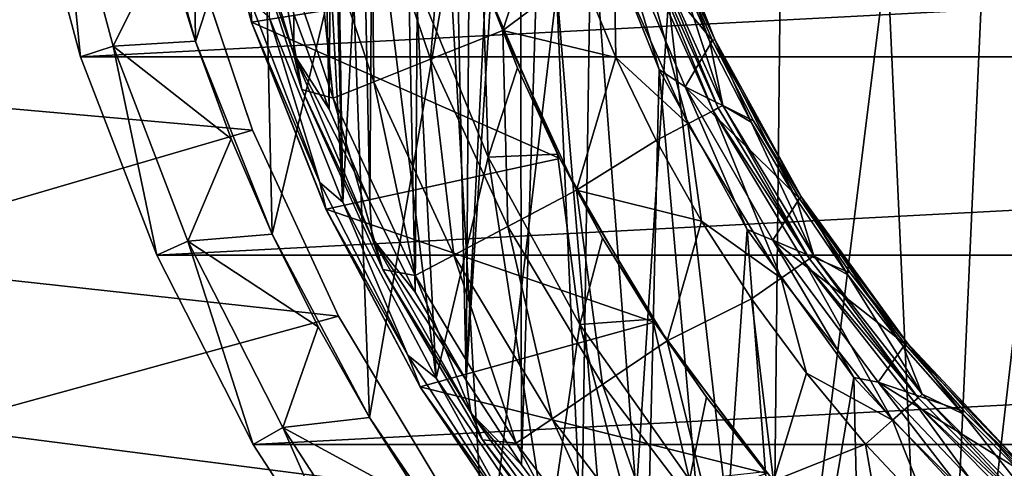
# Model space of a CAD drawing. Header units: millimetres. Extents: x -108 to 102, y -42 to 80.
# Tile 504 of 539: x 33 to 43, y 23 to 28. Entities that reach past the tile are written whole.
import ezdxf

# ---------------------------------------------------------------- set-up
doc = ezdxf.new("R2010")
doc.units = ezdxf.units.MM
doc.header["$LTSCALE"] = 81.481481
for name, color, linetype in [('1', 7, 'CONTINUOUS'), ('2', 7, 'CONTINUOUS'), ('2693', 7, 'CONTINUOUS'), ('2694', 7, 'CONTINUOUS'), ('2699', 7, 'CONTINUOUS'), ('2700', 7, 'CONTINUOUS'), ('2703', 7, 'CONTINUOUS'), ('2705', 7, 'CONTINUOUS'), ('2706', 7, 'CONTINUOUS'), ('2707', 7, 'CONTINUOUS'), ('2708', 7, 'CONTINUOUS'), ('2710', 7, 'CONTINUOUS'), ('2712', 7, 'CONTINUOUS'), ('2714', 7, 'CONTINUOUS'), ('2716', 7, 'CONTINUOUS'), ('2773', 7, 'CONTINUOUS'), ('2774', 7, 'CONTINUOUS'), ('2777', 7, 'CONTINUOUS'), ('2778', 7, 'CONTINUOUS'), ('2781', 7, 'CONTINUOUS'), ('2782', 7, 'CONTINUOUS'), ('2783', 7, 'CONTINUOUS'), ('2784', 7, 'CONTINUOUS'), ('2791', 7, 'CONTINUOUS'), ('47', 7, 'CONTINUOUS'), ('5', 7, 'CONTINUOUS'), ('6', 7, 'CONTINUOUS'), ('7', 7, 'CONTINUOUS')]:
    doc.layers.add(name, color=color, linetype=linetype)

msp = doc.modelspace()

# ---------------------------------------------------------------- linework, layer by layer
at = {"layer": '1', "color": 7, "linetype": 'CONTINUOUS', "true_color": 0x96918c}
for points in [[(33.991, 29.985, 109.05), (34.6, 27.794, 109.05), (34.265, 28.882, 108.056), (33.991, 29.985, 109.05)], [(34.265, 28.882, 108.056), (34.6, 27.794, 109.05), (34.599, 27.795, 108.056), (34.265, 28.882, 108.056)], [(34.599, 27.795, 108.056), (34.6, 27.794, 109.05), (34.991, 26.727, 108.056), (34.599, 27.795, 108.056)], [(34.6, 27.794, 109.05), (35.441, 25.682, 109.05), (34.991, 26.727, 108.056), (34.6, 27.794, 109.05)], [(34.991, 26.727, 108.056), (35.441, 25.682, 109.05), (35.441, 25.683, 108.056), (34.991, 26.727, 108.056)], [(35.441, 25.683, 108.056), (35.441, 25.682, 109.05), (35.946, 24.664, 108.056), (35.441, 25.683, 108.056)], [(35.441, 25.682, 109.05), (36.506, 23.673, 109.05), (35.946, 24.664, 108.056), (35.441, 25.682, 109.05)], [(35.946, 24.664, 108.056), (36.506, 23.673, 109.05), (36.506, 23.674, 108.056), (35.946, 24.664, 108.056)], [(36.506, 23.674, 108.056), (36.506, 23.673, 109.05), (37.118, 22.715, 108.057), (36.506, 23.674, 108.056)], [(36.506, 23.673, 109.05), (37.782, 21.792, 109.05), (37.118, 22.715, 108.057), (36.506, 23.673, 109.05)]]:
    msp.add_3dface(points, dxfattribs=at)
at = {"layer": '2', "color": 7, "linetype": 'CONTINUOUS', "true_color": 0x96918c}
for points in [[(34.6, 27.794, 109.05), (33.991, 29.985, 109.05), (34.561, 31.017, 109.05), (34.6, 27.794, 109.05)], [(35.343, 30.068, 109.05), (34.6, 27.794, 109.05), (34.561, 31.017, 109.05), (35.343, 30.068, 109.05)], [(35.441, 25.682, 109.05), (34.6, 27.794, 109.05), (35.343, 30.068, 109.05), (35.441, 25.682, 109.05)], [(36.297, 29.291, 109.05), (35.441, 25.682, 109.05), (35.343, 30.068, 109.05), (36.297, 29.291, 109.05)], [(44.664, 15.946, 109.05), (42.715, 17.119, 109.05), (44.209, 30.12, 109.05), (44.664, 15.946, 109.05)], [(44.209, 30.12, 109.05), (42.715, 17.119, 109.05), (43.265, 29.332, 109.05), (44.209, 30.12, 109.05)], [(36.506, 23.673, 109.05), (35.441, 25.682, 109.05), (36.297, 29.291, 109.05), (36.506, 23.673, 109.05)], [(37.384, 28.715, 109.05), (36.506, 23.673, 109.05), (36.297, 29.291, 109.05), (37.384, 28.715, 109.05)], [(43.265, 29.332, 109.05), (42.715, 17.119, 109.05), (42.185, 28.744, 109.05), (43.265, 29.332, 109.05)], [(42.715, 17.119, 109.05), (40.904, 18.495, 109.05), (42.185, 28.744, 109.05), (42.715, 17.119, 109.05)], [(42.185, 28.744, 109.05), (40.904, 18.495, 109.05), (41.011, 28.379, 109.05), (42.185, 28.744, 109.05)], [(37.782, 21.792, 109.05), (36.506, 23.673, 109.05), (37.384, 28.715, 109.05), (37.782, 21.792, 109.05)], [(38.563, 28.364, 109.05), (37.782, 21.792, 109.05), (37.384, 28.715, 109.05), (38.563, 28.364, 109.05)], [(39.254, 20.059, 109.05), (37.782, 21.792, 109.05), (38.563, 28.364, 109.05), (39.254, 20.059, 109.05)], [(39.787, 28.25, 109.05), (39.254, 20.059, 109.05), (38.563, 28.364, 109.05), (39.787, 28.25, 109.05)], [(41.011, 28.379, 109.05), (40.904, 18.495, 109.05), (39.787, 28.25, 109.05), (41.011, 28.379, 109.05)], [(40.904, 18.495, 109.05), (39.254, 20.059, 109.05), (39.787, 28.25, 109.05), (40.904, 18.495, 109.05)]]:
    msp.add_3dface(points, dxfattribs=at)
at = {"layer": '2693', "color": 7, "linetype": 'CONTINUOUS'}
for points in [[(37.175, 27.597, 102.839), (37.353, 29.739, 104.743), (36.531, 29.511, 102.839), (37.175, 27.597, 102.839)], [(37.968, 27.913, 104.743), (37.353, 29.739, 104.743), (37.175, 27.597, 102.839), (37.968, 27.913, 104.743)], [(37.968, 27.913, 104.743), (38.489, 29.511, 106.55), (37.353, 29.739, 104.743), (37.968, 27.913, 104.743)], [(36.554, 27.35, 100.863), (36.531, 29.511, 102.839), (35.886, 29.332, 100.863), (36.554, 27.35, 100.863)], [(37.175, 27.597, 102.839), (36.531, 29.511, 102.839), (36.554, 27.35, 100.863), (37.175, 27.597, 102.839)], [(38.82, 28.553, 106.55), (38.489, 29.511, 106.55), (37.968, 27.913, 104.743), (38.82, 28.553, 106.55)], [(35.767, 27.265, 96.768), (35.424, 29.204, 98.833), (35.098, 29.322, 96.768), (35.767, 27.265, 96.768)], [(36.109, 27.172, 98.833), (35.886, 29.332, 100.863), (35.424, 29.204, 98.833), (36.109, 27.172, 98.833)], [(36.554, 27.35, 100.863), (35.886, 29.332, 100.863), (36.109, 27.172, 98.833), (36.554, 27.35, 100.863)], [(36.109, 27.172, 98.833), (35.424, 29.204, 98.833), (35.767, 27.265, 96.768), (36.109, 27.172, 98.833)], [(39.207, 27.617, 106.55), (38.82, 28.553, 106.55), (37.968, 27.913, 104.743), (39.207, 27.617, 106.55)], [(38.023, 25.765, 102.839), (37.968, 27.913, 104.743), (37.175, 27.597, 102.839), (38.023, 25.765, 102.839)], [(38.777, 26.164, 104.743), (39.207, 27.617, 106.55), (37.968, 27.913, 104.743), (38.777, 26.164, 104.743)], [(38.777, 26.164, 104.743), (37.968, 27.913, 104.743), (38.023, 25.765, 102.839), (38.777, 26.164, 104.743)], [(37.432, 25.451, 100.863), (37.175, 27.597, 102.839), (36.554, 27.35, 100.863), (37.432, 25.451, 100.863)], [(38.023, 25.765, 102.839), (37.175, 27.597, 102.839), (37.432, 25.451, 100.863), (38.023, 25.765, 102.839)], [(39.65, 26.707, 106.55), (39.207, 27.617, 106.55), (38.777, 26.164, 104.743), (39.65, 26.707, 106.55)], [(37.009, 25.227, 98.833), (36.554, 27.35, 100.863), (36.109, 27.172, 98.833), (37.009, 25.227, 98.833)], [(37.432, 25.451, 100.863), (36.554, 27.35, 100.863), (37.009, 25.227, 98.833), (37.432, 25.451, 100.863)], [(36.654, 25.293, 96.768), (36.109, 27.172, 98.833), (35.767, 27.265, 96.768), (36.654, 25.293, 96.768)], [(37.009, 25.227, 98.833), (36.109, 27.172, 98.833), (36.654, 25.293, 96.768), (37.009, 25.227, 98.833)], [(40.149, 25.823, 106.55), (39.65, 26.707, 106.55), (38.777, 26.164, 104.743), (40.149, 25.823, 106.55)], [(39.064, 24.034, 102.839), (38.777, 26.164, 104.743), (38.023, 25.765, 102.839), (39.064, 24.034, 102.839)], [(39.771, 24.513, 104.743), (40.149, 25.823, 106.55), (38.777, 26.164, 104.743), (39.771, 24.513, 104.743)], [(39.771, 24.513, 104.743), (38.777, 26.164, 104.743), (39.064, 24.034, 102.839), (39.771, 24.513, 104.743)], [(40.698, 24.974, 106.55), (40.149, 25.823, 106.55), (39.771, 24.513, 104.743), (40.698, 24.974, 106.55)], [(38.51, 23.659, 100.863), (38.023, 25.765, 102.839), (37.432, 25.451, 100.863), (38.51, 23.659, 100.863)], [(39.064, 24.034, 102.839), (38.023, 25.765, 102.839), (38.51, 23.659, 100.863), (39.064, 24.034, 102.839)], [(38.114, 23.39, 98.833), (37.432, 25.451, 100.863), (37.009, 25.227, 98.833), (38.114, 23.39, 98.833)], [(38.51, 23.659, 100.863), (37.432, 25.451, 100.863), (38.114, 23.39, 98.833), (38.51, 23.659, 100.863)], [(37.747, 23.427, 96.768), (37.009, 25.227, 98.833), (36.654, 25.293, 96.768), (37.747, 23.427, 96.768)], [(38.114, 23.39, 98.833), (37.009, 25.227, 98.833), (37.747, 23.427, 96.768), (38.114, 23.39, 98.833)], [(40.937, 22.979, 104.743), (40.698, 24.974, 106.55), (39.771, 24.513, 104.743), (40.937, 22.979, 104.743)], [(41.299, 24.157, 106.55), (40.698, 24.974, 106.55), (40.937, 22.979, 104.743), (41.299, 24.157, 106.55)], [(40.286, 22.427, 102.839), (39.771, 24.513, 104.743), (39.064, 24.034, 102.839), (40.286, 22.427, 102.839)], [(40.937, 22.979, 104.743), (39.771, 24.513, 104.743), (40.286, 22.427, 102.839), (40.937, 22.979, 104.743)], [(41.947, 23.379, 106.55), (41.299, 24.157, 106.55), (40.937, 22.979, 104.743), (41.947, 23.379, 106.55)], [(39.776, 21.994, 100.863), (39.064, 24.034, 102.839), (38.51, 23.659, 100.863), (39.776, 21.994, 100.863)], [(40.286, 22.427, 102.839), (39.064, 24.034, 102.839), (39.776, 21.994, 100.863), (40.286, 22.427, 102.839)], [(39.411, 21.684, 98.833), (38.51, 23.659, 100.863), (38.114, 23.39, 98.833), (39.411, 21.684, 98.833)], [(39.776, 21.994, 100.863), (38.51, 23.659, 100.863), (39.411, 21.684, 98.833), (39.776, 21.994, 100.863)], [(39.035, 21.69, 96.768), (38.114, 23.39, 98.833), (37.747, 23.427, 96.768), (39.035, 21.69, 96.768)], [(39.411, 21.684, 98.833), (38.114, 23.39, 98.833), (39.035, 21.69, 96.768), (39.411, 21.684, 98.833)], [(42.262, 21.58, 104.743), (41.947, 23.379, 106.55), (40.937, 22.979, 104.743), (42.262, 21.58, 104.743)], [(42.642, 22.642, 106.55), (41.947, 23.379, 106.55), (42.262, 21.58, 104.743), (42.642, 22.642, 106.55)]]:
    msp.add_3dface(points, dxfattribs=at)
at = {"layer": '2694', "color": 7, "linetype": 'CONTINUOUS'}
for points in [[(37.144, 44.199, 96.55), (37.713, 45.154, 96.55), (37.566, 24.082, 96.55), (37.144, 44.199, 96.55)], [(37.713, 45.154, 96.55), (38.124, 35.249, 96.55), (37.566, 24.082, 96.55), (37.713, 45.154, 96.55)], [(36.63, 43.216, 96.55), (37.144, 44.199, 96.55), (37.01, 25.044, 96.55), (36.63, 43.216, 96.55)], [(37.01, 25.044, 96.55), (37.144, 44.199, 96.55), (37.566, 24.082, 96.55), (37.01, 25.044, 96.55)], [(36.171, 42.204, 96.55), (36.63, 43.216, 96.55), (36.51, 26.034, 96.55), (36.171, 42.204, 96.55)], [(36.51, 26.034, 96.55), (36.63, 43.216, 96.55), (37.01, 25.044, 96.55), (36.51, 26.034, 96.55)], [(35.77, 41.169, 96.55), (36.171, 42.204, 96.55), (36.065, 27.052, 96.55), (35.77, 41.169, 96.55)], [(36.065, 27.052, 96.55), (36.171, 42.204, 96.55), (36.51, 26.034, 96.55), (36.065, 27.052, 96.55)], [(35.679, 28.092, 96.55), (35.77, 41.169, 96.55), (36.065, 27.052, 96.55), (35.679, 28.092, 96.55)], [(38.124, 35.249, 96.55), (38.155, 33.251, 96.55), (37.566, 24.082, 96.55), (38.124, 35.249, 96.55)], [(37.566, 24.082, 96.55), (38.155, 33.251, 96.55), (38.174, 23.152, 96.55), (37.566, 24.082, 96.55)], [(38.155, 33.251, 96.55), (38.428, 31.272, 96.55), (38.174, 23.152, 96.55), (38.155, 33.251, 96.55)], [(38.174, 23.152, 96.55), (38.428, 31.272, 96.55), (38.832, 22.26, 96.55), (38.174, 23.152, 96.55)], [(38.428, 31.272, 96.55), (38.94, 29.34, 96.55), (38.832, 22.26, 96.55), (38.428, 31.272, 96.55)], [(38.832, 22.26, 96.55), (38.94, 29.34, 96.55), (39.541, 21.403, 96.55), (38.832, 22.26, 96.55)], [(38.94, 29.34, 96.55), (39.684, 27.485, 96.55), (39.541, 21.403, 96.55), (38.94, 29.34, 96.55)], [(39.541, 21.403, 96.55), (39.684, 27.485, 96.55), (40.294, 20.589, 96.55), (39.541, 21.403, 96.55)], [(39.684, 27.485, 96.55), (40.648, 25.734, 96.55), (40.294, 20.589, 96.55), (39.684, 27.485, 96.55)], [(40.294, 20.589, 96.55), (40.648, 25.734, 96.55), (41.094, 19.818, 96.55), (40.294, 20.589, 96.55)], [(40.648, 25.734, 96.55), (41.818, 24.112, 96.55), (41.094, 19.818, 96.55), (40.648, 25.734, 96.55)], [(41.094, 19.818, 96.55), (41.818, 24.112, 96.55), (41.934, 19.092, 96.55), (41.094, 19.818, 96.55)], [(41.818, 24.112, 96.55), (43.177, 22.646, 96.55), (41.934, 19.092, 96.55), (41.818, 24.112, 96.55)]]:
    msp.add_3dface(points, dxfattribs=at)
at = {"layer": '2699', "color": 7, "linetype": 'CONTINUOUS'}
for points in [[(39.593, 28.847, 102.493), (40.383, 27.091, 102.493), (39.848, 28.699, 102.309), (39.593, 28.847, 102.493)], [(39.848, 28.699, 102.309), (40.383, 27.091, 102.493), (40.241, 27.79, 102.309), (39.848, 28.699, 102.309)], [(40.241, 27.79, 102.309), (40.383, 27.091, 102.493), (40.691, 26.908, 102.309), (40.241, 27.79, 102.309)], [(40.383, 27.091, 102.493), (41.379, 25.443, 102.493), (40.691, 26.908, 102.309), (40.383, 27.091, 102.493)], [(40.691, 26.908, 102.309), (41.379, 25.443, 102.493), (41.195, 26.056, 102.309), (40.691, 26.908, 102.309)], [(41.195, 26.056, 102.309), (41.379, 25.443, 102.493), (41.751, 25.237, 102.309), (41.195, 26.056, 102.309)], [(41.379, 25.443, 102.493), (42.567, 23.928, 102.493), (41.751, 25.237, 102.309), (41.379, 25.443, 102.493)], [(41.751, 25.237, 102.309), (42.567, 23.928, 102.493), (42.358, 24.455, 102.309), (41.751, 25.237, 102.309)], [(42.358, 24.455, 102.309), (42.567, 23.928, 102.493), (43.012, 23.713, 102.309), (42.358, 24.455, 102.309)], [(42.567, 23.928, 102.493), (43.928, 22.567, 102.493), (43.012, 23.713, 102.309), (42.567, 23.928, 102.493)], [(43.012, 23.713, 102.309), (43.928, 22.567, 102.493), (43.713, 23.012, 102.309), (43.012, 23.713, 102.309)]]:
    msp.add_3dface(points, dxfattribs=at)
at = {"layer": '2700', "color": 7, "linetype": 'CONTINUOUS'}
for points in [[(40.276, 27.034, 106.25), (39.538, 28.826, 102.631), (39.479, 28.803, 106.25), (40.276, 27.034, 106.25)], [(40.331, 27.064, 102.631), (39.538, 28.826, 102.631), (40.276, 27.034, 106.25), (40.331, 27.064, 102.631)], [(41.331, 25.41, 102.631), (40.331, 27.064, 102.631), (40.276, 27.034, 106.25), (41.331, 25.41, 102.631)], [(41.279, 25.374, 106.25), (41.331, 25.41, 102.631), (40.276, 27.034, 106.25), (41.279, 25.374, 106.25)], [(42.523, 23.889, 102.631), (41.331, 25.41, 102.631), (41.279, 25.374, 106.25), (42.523, 23.889, 102.631)], [(42.476, 23.847, 106.25), (42.523, 23.889, 102.631), (41.279, 25.374, 106.25), (42.476, 23.847, 106.25)], [(43.889, 22.523, 102.631), (42.523, 23.889, 102.631), (42.476, 23.847, 106.25), (43.889, 22.523, 102.631)], [(43.847, 22.475, 106.25), (43.889, 22.523, 102.631), (42.476, 23.847, 106.25), (43.847, 22.475, 106.25)]]:
    msp.add_3dface(points, dxfattribs=at)
at = {"layer": '2703', "color": 7, "linetype": 'CONTINUOUS'}
for points in [[(39.593, 28.847, 102.493), (39.538, 28.826, 102.631), (40.331, 27.064, 102.631), (39.593, 28.847, 102.493)], [(40.383, 27.091, 102.493), (39.593, 28.847, 102.493), (40.331, 27.064, 102.631), (40.383, 27.091, 102.493)], [(40.383, 27.091, 102.493), (40.331, 27.064, 102.631), (41.331, 25.41, 102.631), (40.383, 27.091, 102.493)], [(41.379, 25.443, 102.493), (40.383, 27.091, 102.493), (41.331, 25.41, 102.631), (41.379, 25.443, 102.493)], [(41.379, 25.443, 102.493), (41.331, 25.41, 102.631), (42.523, 23.889, 102.631), (41.379, 25.443, 102.493)], [(42.567, 23.928, 102.493), (41.379, 25.443, 102.493), (42.523, 23.889, 102.631), (42.567, 23.928, 102.493)], [(42.567, 23.928, 102.493), (42.523, 23.889, 102.631), (43.889, 22.523, 102.631), (42.567, 23.928, 102.493)], [(43.928, 22.567, 102.493), (42.567, 23.928, 102.493), (43.889, 22.523, 102.631), (43.928, 22.567, 102.493)]]:
    msp.add_3dface(points, dxfattribs=at)
at = {"layer": '2705', "color": 7, "linetype": 'CONTINUOUS'}
for points in [[(39.878, 28.711, 97.504), (40.27, 27.804, 97.504), (39.213, 29.079, 96.65), (39.878, 28.711, 97.504)], [(39.213, 29.079, 96.65), (40.27, 27.804, 97.504), (39.968, 27.296, 96.65), (39.213, 29.079, 96.65)], [(40.27, 27.804, 97.504), (40.719, 26.924, 97.504), (39.968, 27.296, 96.65), (40.27, 27.804, 97.504)], [(40.719, 26.924, 97.504), (41.221, 26.073, 97.504), (39.968, 27.296, 96.65), (40.719, 26.924, 97.504)], [(39.968, 27.296, 96.65), (41.221, 26.073, 97.504), (40.93, 25.615, 96.65), (39.968, 27.296, 96.65)], [(41.221, 26.073, 97.504), (41.777, 25.256, 97.504), (40.93, 25.615, 96.65), (41.221, 26.073, 97.504)], [(41.777, 25.256, 97.504), (42.382, 24.475, 97.504), (40.93, 25.615, 96.65), (41.777, 25.256, 97.504)], [(40.93, 25.615, 96.65), (42.382, 24.475, 97.504), (42.086, 24.061, 96.65), (40.93, 25.615, 96.65)], [(42.382, 24.475, 97.504), (43.036, 23.734, 97.504), (42.086, 24.061, 96.65), (42.382, 24.475, 97.504)], [(43.036, 23.734, 97.504), (43.734, 23.036, 97.504), (42.086, 24.061, 96.65), (43.036, 23.734, 97.504)], [(42.086, 24.061, 96.65), (43.734, 23.036, 97.504), (43.419, 22.656, 96.65), (42.086, 24.061, 96.65)]]:
    msp.add_3dface(points, dxfattribs=at)
at = {"layer": '2706', "color": 7, "linetype": 'CONTINUOUS'}
for points in [[(39.684, 27.485, 96.55), (38.94, 29.34, 96.55), (39.213, 29.079, 96.65), (39.684, 27.485, 96.55)], [(39.684, 27.485, 96.55), (39.213, 29.079, 96.65), (39.968, 27.296, 96.65), (39.684, 27.485, 96.55)], [(40.648, 25.734, 96.55), (39.684, 27.485, 96.55), (39.968, 27.296, 96.65), (40.648, 25.734, 96.55)], [(40.648, 25.734, 96.55), (39.968, 27.296, 96.65), (40.93, 25.615, 96.65), (40.648, 25.734, 96.55)], [(41.818, 24.112, 96.55), (40.648, 25.734, 96.55), (40.93, 25.615, 96.65), (41.818, 24.112, 96.55)], [(41.818, 24.112, 96.55), (40.93, 25.615, 96.65), (42.086, 24.061, 96.65), (41.818, 24.112, 96.55)], [(43.177, 22.646, 96.55), (41.818, 24.112, 96.55), (42.086, 24.061, 96.65), (43.177, 22.646, 96.55)], [(43.177, 22.646, 96.55), (42.086, 24.061, 96.65), (43.419, 22.656, 96.65), (43.177, 22.646, 96.55)]]:
    msp.add_3dface(points, dxfattribs=at)
at = {"layer": '2707', "color": 7, "linetype": 'CONTINUOUS'}
for points in [[(38.82, 28.553, 106.55), (39.207, 27.617, 106.55), (39.189, 28.693, 106.55), (38.82, 28.553, 106.55)], [(39.189, 28.693, 106.55), (39.207, 27.617, 106.55), (40, 26.89, 106.55), (39.189, 28.693, 106.55)], [(39.207, 27.617, 106.55), (39.65, 26.707, 106.55), (40, 26.89, 106.55), (39.207, 27.617, 106.55)], [(39.65, 26.707, 106.55), (40.149, 25.823, 106.55), (40, 26.89, 106.55), (39.65, 26.707, 106.55)], [(40, 26.89, 106.55), (40.149, 25.823, 106.55), (41.023, 25.198, 106.55), (40, 26.89, 106.55)], [(40.149, 25.823, 106.55), (40.698, 24.974, 106.55), (41.023, 25.198, 106.55), (40.149, 25.823, 106.55)], [(40.698, 24.974, 106.55), (41.299, 24.157, 106.55), (41.023, 25.198, 106.55), (40.698, 24.974, 106.55)], [(41.023, 25.198, 106.55), (41.299, 24.157, 106.55), (42.243, 23.642, 106.55), (41.023, 25.198, 106.55)], [(41.299, 24.157, 106.55), (41.947, 23.379, 106.55), (42.243, 23.642, 106.55), (41.299, 24.157, 106.55)], [(41.947, 23.379, 106.55), (42.642, 22.642, 106.55), (42.243, 23.642, 106.55), (41.947, 23.379, 106.55)], [(42.243, 23.642, 106.55), (42.642, 22.642, 106.55), (43.642, 22.243, 106.55), (42.243, 23.642, 106.55)]]:
    msp.add_3dface(points, dxfattribs=at)
at = {"layer": '2708', "color": 7, "linetype": 'CONTINUOUS'}
for points in [[(39.479, 28.803, 106.25), (39.189, 28.693, 106.55), (40, 26.89, 106.55), (39.479, 28.803, 106.25)], [(40.276, 27.034, 106.25), (39.479, 28.803, 106.25), (40, 26.89, 106.55), (40.276, 27.034, 106.25)], [(40.276, 27.034, 106.25), (40, 26.89, 106.55), (41.023, 25.198, 106.55), (40.276, 27.034, 106.25)], [(41.279, 25.374, 106.25), (40.276, 27.034, 106.25), (41.023, 25.198, 106.55), (41.279, 25.374, 106.25)], [(41.279, 25.374, 106.25), (41.023, 25.198, 106.55), (42.243, 23.642, 106.55), (41.279, 25.374, 106.25)], [(42.476, 23.847, 106.25), (41.279, 25.374, 106.25), (42.243, 23.642, 106.55), (42.476, 23.847, 106.25)], [(42.476, 23.847, 106.25), (42.243, 23.642, 106.55), (43.642, 22.243, 106.55), (42.476, 23.847, 106.25)], [(43.847, 22.475, 106.25), (42.476, 23.847, 106.25), (43.642, 22.243, 106.55), (43.847, 22.475, 106.25)]]:
    msp.add_3dface(points, dxfattribs=at)
at = {"layer": '2710', "color": 7, "linetype": 'CONTINUOUS'}
for points in [[(35.679, 28.092, 96.55), (35.676, 27.655, 96.615), (35.04, 29.757, 96.615), (35.679, 28.092, 96.55)], [(35.676, 27.655, 96.615), (35.098, 29.322, 96.768), (35.04, 29.757, 96.615), (35.676, 27.655, 96.615)], [(35.767, 27.265, 96.768), (35.098, 29.322, 96.768), (35.676, 27.655, 96.615), (35.767, 27.265, 96.768)], [(35.679, 28.092, 96.55), (36.065, 27.052, 96.55), (35.676, 27.655, 96.615), (35.679, 28.092, 96.55)], [(36.065, 27.052, 96.55), (36.51, 26.034, 96.55), (35.676, 27.655, 96.615), (36.065, 27.052, 96.55)], [(36.51, 26.034, 96.55), (36.538, 25.636, 96.615), (35.676, 27.655, 96.615), (36.51, 26.034, 96.55)], [(36.538, 25.636, 96.615), (35.767, 27.265, 96.768), (35.676, 27.655, 96.615), (36.538, 25.636, 96.615)], [(36.654, 25.293, 96.768), (35.767, 27.265, 96.768), (36.538, 25.636, 96.615), (36.654, 25.293, 96.768)], [(36.51, 26.034, 96.55), (37.01, 25.044, 96.55), (36.538, 25.636, 96.615), (36.51, 26.034, 96.55)], [(37.01, 25.044, 96.55), (37.566, 24.082, 96.55), (36.538, 25.636, 96.615), (37.01, 25.044, 96.55)], [(37.566, 24.082, 96.55), (37.617, 23.723, 96.615), (36.538, 25.636, 96.615), (37.566, 24.082, 96.55)], [(37.617, 23.723, 96.615), (36.654, 25.293, 96.768), (36.538, 25.636, 96.615), (37.617, 23.723, 96.615)], [(37.747, 23.427, 96.768), (36.654, 25.293, 96.768), (37.617, 23.723, 96.615), (37.747, 23.427, 96.768)], [(37.566, 24.082, 96.55), (38.174, 23.152, 96.55), (37.617, 23.723, 96.615), (37.566, 24.082, 96.55)], [(38.174, 23.152, 96.55), (38.832, 22.26, 96.55), (37.617, 23.723, 96.615), (38.174, 23.152, 96.55)], [(38.832, 22.26, 96.55), (38.898, 21.939, 96.615), (37.617, 23.723, 96.615), (38.832, 22.26, 96.55)], [(38.898, 21.939, 96.615), (37.747, 23.427, 96.768), (37.617, 23.723, 96.615), (38.898, 21.939, 96.615)], [(39.035, 21.69, 96.768), (37.747, 23.427, 96.768), (38.898, 21.939, 96.615), (39.035, 21.69, 96.768)]]:
    msp.add_3dface(points, dxfattribs=at)
at = {"layer": '2712', "color": 7, "linetype": 'CONTINUOUS'}
for points in [[(39.568, 29.648, 102.167), (40.294, 27.815, 102.167), (39.568, 29.648, 97.604), (39.568, 29.648, 102.167)], [(39.568, 29.648, 97.604), (40.294, 27.815, 102.167), (40.294, 27.815, 97.604), (39.568, 29.648, 97.604)], [(40.294, 27.815, 102.167), (41.244, 26.088, 102.167), (40.294, 27.815, 97.604), (40.294, 27.815, 102.167)], [(40.294, 27.815, 97.604), (41.244, 26.088, 102.167), (41.244, 26.088, 97.604), (40.294, 27.815, 97.604)], [(41.244, 26.088, 102.167), (42.403, 24.492, 102.167), (41.244, 26.088, 97.604), (41.244, 26.088, 102.167)], [(41.244, 26.088, 97.604), (42.403, 24.492, 102.167), (42.403, 24.492, 97.604), (41.244, 26.088, 97.604)], [(42.403, 24.492, 102.167), (43.753, 23.055, 102.167), (42.403, 24.492, 97.604), (42.403, 24.492, 102.167)], [(42.403, 24.492, 97.604), (43.753, 23.055, 102.167), (43.753, 23.055, 97.604), (42.403, 24.492, 97.604)]]:
    msp.add_3dface(points, dxfattribs=at)
at = {"layer": '2714', "color": 7, "linetype": 'CONTINUOUS'}
for points in [[(39.543, 29.64, 97.504), (39.568, 29.648, 97.604), (40.294, 27.815, 97.604), (39.543, 29.64, 97.504)], [(39.878, 28.711, 97.504), (39.543, 29.64, 97.504), (40.294, 27.815, 97.604), (39.878, 28.711, 97.504)], [(40.27, 27.804, 97.504), (39.878, 28.711, 97.504), (40.294, 27.815, 97.604), (40.27, 27.804, 97.504)], [(40.27, 27.804, 97.504), (40.294, 27.815, 97.604), (41.244, 26.088, 97.604), (40.27, 27.804, 97.504)], [(40.719, 26.924, 97.504), (40.27, 27.804, 97.504), (41.244, 26.088, 97.604), (40.719, 26.924, 97.504)], [(41.221, 26.073, 97.504), (40.719, 26.924, 97.504), (41.244, 26.088, 97.604), (41.221, 26.073, 97.504)], [(41.221, 26.073, 97.504), (41.244, 26.088, 97.604), (42.403, 24.492, 97.604), (41.221, 26.073, 97.504)], [(41.777, 25.256, 97.504), (41.221, 26.073, 97.504), (42.403, 24.492, 97.604), (41.777, 25.256, 97.504)], [(42.382, 24.475, 97.504), (41.777, 25.256, 97.504), (42.403, 24.492, 97.604), (42.382, 24.475, 97.504)], [(42.382, 24.475, 97.504), (42.403, 24.492, 97.604), (43.753, 23.055, 97.604), (42.382, 24.475, 97.504)], [(43.036, 23.734, 97.504), (42.382, 24.475, 97.504), (43.753, 23.055, 97.604), (43.036, 23.734, 97.504)], [(43.734, 23.036, 97.504), (43.036, 23.734, 97.504), (43.753, 23.055, 97.604), (43.734, 23.036, 97.504)]]:
    msp.add_3dface(points, dxfattribs=at)
at = {"layer": '2716', "color": 7, "linetype": 'CONTINUOUS'}
for points in [[(40.294, 27.815, 102.167), (39.568, 29.648, 102.167), (40.241, 27.79, 102.309), (40.294, 27.815, 102.167)], [(39.568, 29.648, 102.167), (39.848, 28.699, 102.309), (40.241, 27.79, 102.309), (39.568, 29.648, 102.167)], [(40.294, 27.815, 102.167), (40.241, 27.79, 102.309), (40.691, 26.908, 102.309), (40.294, 27.815, 102.167)], [(41.244, 26.088, 102.167), (40.294, 27.815, 102.167), (41.195, 26.056, 102.309), (41.244, 26.088, 102.167)], [(40.294, 27.815, 102.167), (40.691, 26.908, 102.309), (41.195, 26.056, 102.309), (40.294, 27.815, 102.167)], [(41.244, 26.088, 102.167), (41.195, 26.056, 102.309), (41.751, 25.237, 102.309), (41.244, 26.088, 102.167)], [(42.403, 24.492, 102.167), (41.244, 26.088, 102.167), (42.358, 24.455, 102.309), (42.403, 24.492, 102.167)], [(41.244, 26.088, 102.167), (41.751, 25.237, 102.309), (42.358, 24.455, 102.309), (41.244, 26.088, 102.167)], [(42.403, 24.492, 102.167), (42.358, 24.455, 102.309), (43.012, 23.713, 102.309), (42.403, 24.492, 102.167)], [(43.753, 23.055, 102.167), (42.403, 24.492, 102.167), (43.713, 23.012, 102.309), (43.753, 23.055, 102.167)], [(42.403, 24.492, 102.167), (43.012, 23.713, 102.309), (43.713, 23.012, 102.309), (42.403, 24.492, 102.167)]]:
    msp.add_3dface(points, dxfattribs=at)
at = {"layer": '2773', "color": 7, "linetype": 'CONTINUOUS'}
for points in [[(35.407, 28.059, 96.55), (36.216, 26.032, 96.55), (35.407, 40.941, 96.55), (35.407, 28.059, 96.55)], [(35.407, 40.941, 96.55), (36.216, 26.032, 96.55), (36, 34.5, 96.55), (35.407, 40.941, 96.55)], [(36, 34.5, 96.55), (36.216, 26.032, 96.55), (36.11, 32.476, 96.55), (36, 34.5, 96.55)], [(36.11, 32.476, 96.55), (36.216, 26.032, 96.55), (36.449, 30.453, 96.55), (36.11, 32.476, 96.55)], [(36.216, 26.032, 96.55), (37.238, 24.105, 96.55), (36.449, 30.453, 96.55), (36.216, 26.032, 96.55)], [(36.449, 30.453, 96.55), (37.238, 24.105, 96.55), (37.015, 28.458, 96.55), (36.449, 30.453, 96.55)], [(37.015, 28.458, 96.55), (37.238, 24.105, 96.55), (37.808, 26.524, 96.55), (37.015, 28.458, 96.55)], [(37.238, 24.105, 96.55), (38.462, 22.301, 96.55), (37.808, 26.524, 96.55), (37.238, 24.105, 96.55)], [(37.808, 26.524, 96.55), (38.462, 22.301, 96.55), (38.815, 24.691, 96.55), (37.808, 26.524, 96.55)], [(38.462, 22.301, 96.55), (39.873, 20.641, 96.55), (38.815, 24.691, 96.55), (38.462, 22.301, 96.55)], [(38.815, 24.691, 96.55), (39.873, 20.641, 96.55), (40.018, 22.989, 96.55), (38.815, 24.691, 96.55)]]:
    msp.add_3dface(points, dxfattribs=at)
at = {"layer": '2774', "color": 7, "linetype": 'CONTINUOUS'}
for points in [[(35.215, 28.003, 80.05), (34.627, 30.118, 96.35), (34.626, 30.126, 80.05), (35.215, 28.003, 80.05)], [(35.218, 27.994, 96.35), (34.627, 30.118, 96.35), (35.215, 28.003, 80.05), (35.218, 27.994, 96.35)], [(36.031, 25.955, 80.05), (35.218, 27.994, 96.35), (35.215, 28.003, 80.05), (36.031, 25.955, 80.05)], [(36.034, 25.948, 96.35), (35.218, 27.994, 96.35), (36.031, 25.955, 80.05), (36.034, 25.948, 96.35)], [(37.063, 24.008, 80.05), (36.034, 25.948, 96.35), (36.031, 25.955, 80.05), (37.063, 24.008, 80.05)], [(37.067, 24.002, 96.35), (36.034, 25.948, 96.35), (37.063, 24.008, 80.05), (37.067, 24.002, 96.35)], [(38.299, 22.185, 80.05), (37.067, 24.002, 96.35), (37.063, 24.008, 80.05), (38.299, 22.185, 80.05)], [(38.303, 22.18, 96.35), (37.067, 24.002, 96.35), (38.299, 22.185, 80.05), (38.303, 22.18, 96.35)]]:
    msp.add_3dface(points, dxfattribs=at)
at = {"layer": '2777', "color": 7, "linetype": 'CONTINUOUS'}
for points in [[(34.627, 30.118, 96.35), (35.218, 27.994, 96.35), (35.202, 28.23, 96.491), (34.627, 30.118, 96.35)], [(35.407, 28.059, 96.55), (35.202, 28.23, 96.491), (35.963, 26.247, 96.491), (35.407, 28.059, 96.55)], [(35.202, 28.23, 96.491), (35.218, 27.994, 96.35), (35.963, 26.247, 96.491), (35.202, 28.23, 96.491)], [(35.218, 27.994, 96.35), (36.034, 25.948, 96.35), (35.963, 26.247, 96.491), (35.218, 27.994, 96.35)], [(36.216, 26.032, 96.55), (35.407, 28.059, 96.55), (35.963, 26.247, 96.491), (36.216, 26.032, 96.55)], [(36.216, 26.032, 96.55), (35.963, 26.247, 96.491), (36.927, 24.354, 96.491), (36.216, 26.032, 96.55)], [(35.963, 26.247, 96.491), (36.034, 25.948, 96.35), (36.927, 24.354, 96.491), (35.963, 26.247, 96.491)], [(37.238, 24.105, 96.55), (36.216, 26.032, 96.55), (36.927, 24.354, 96.491), (37.238, 24.105, 96.55)], [(36.034, 25.948, 96.35), (37.067, 24.002, 96.35), (36.927, 24.354, 96.491), (36.034, 25.948, 96.35)], [(37.238, 24.105, 96.55), (36.927, 24.354, 96.491), (38.084, 22.573, 96.491), (37.238, 24.105, 96.55)], [(36.927, 24.354, 96.491), (37.067, 24.002, 96.35), (38.084, 22.573, 96.491), (36.927, 24.354, 96.491)], [(38.462, 22.301, 96.55), (37.238, 24.105, 96.55), (38.084, 22.573, 96.491), (38.462, 22.301, 96.55)], [(37.067, 24.002, 96.35), (38.303, 22.18, 96.35), (38.084, 22.573, 96.491), (37.067, 24.002, 96.35)]]:
    msp.add_3dface(points, dxfattribs=at)
at = {"layer": '2778', "color": 7, "linetype": 'CONTINUOUS'}
for points in [[(38.132, 27.505, 95.85), (37.773, 28.413, 80.05), (37.751, 28.475, 95.85), (38.132, 27.505, 95.85)], [(38.593, 26.512, 80.05), (37.773, 28.413, 80.05), (38.57, 26.558, 95.85), (38.593, 26.512, 80.05)], [(38.57, 26.558, 95.85), (37.773, 28.413, 80.05), (38.132, 27.505, 95.85), (38.57, 26.558, 95.85)], [(39.063, 25.638, 95.85), (38.593, 26.512, 80.05), (38.57, 26.558, 95.85), (39.063, 25.638, 95.85)], [(39.629, 24.718, 80.05), (38.593, 26.512, 80.05), (39.609, 24.748, 95.85), (39.629, 24.718, 80.05)], [(39.609, 24.748, 95.85), (38.593, 26.512, 80.05), (39.063, 25.638, 95.85), (39.609, 24.748, 95.85)], [(40.204, 23.895, 95.85), (39.629, 24.718, 80.05), (39.609, 24.748, 95.85), (40.204, 23.895, 95.85)], [(40.865, 23.058, 80.05), (39.629, 24.718, 80.05), (40.847, 23.079, 95.85), (40.865, 23.058, 80.05)], [(40.847, 23.079, 95.85), (39.629, 24.718, 80.05), (40.204, 23.895, 95.85), (40.847, 23.079, 95.85)]]:
    msp.add_3dface(points, dxfattribs=at)
at = {"layer": '2781', "color": 7, "linetype": 'CONTINUOUS'}
for points in [[(37.015, 28.458, 96.55), (37.808, 26.524, 96.55), (37.751, 28.475, 95.85), (37.015, 28.458, 96.55)], [(37.808, 26.524, 96.55), (38.132, 27.505, 95.85), (37.751, 28.475, 95.85), (37.808, 26.524, 96.55)], [(37.808, 26.524, 96.55), (38.57, 26.558, 95.85), (38.132, 27.505, 95.85), (37.808, 26.524, 96.55)], [(37.808, 26.524, 96.55), (38.815, 24.691, 96.55), (38.57, 26.558, 95.85), (37.808, 26.524, 96.55)], [(38.815, 24.691, 96.55), (39.063, 25.638, 95.85), (38.57, 26.558, 95.85), (38.815, 24.691, 96.55)], [(38.815, 24.691, 96.55), (39.609, 24.748, 95.85), (39.063, 25.638, 95.85), (38.815, 24.691, 96.55)], [(38.815, 24.691, 96.55), (40.018, 22.989, 96.55), (39.609, 24.748, 95.85), (38.815, 24.691, 96.55)], [(40.018, 22.989, 96.55), (40.204, 23.895, 95.85), (39.609, 24.748, 95.85), (40.018, 22.989, 96.55)], [(40.018, 22.989, 96.55), (40.847, 23.079, 95.85), (40.204, 23.895, 95.85), (40.018, 22.989, 96.55)]]:
    msp.add_3dface(points, dxfattribs=at)
at = {"layer": '2782', "color": 7, "linetype": 'CONTINUOUS'}
for points in [[(37.773, 28.413, 80.05), (35.215, 28.003, 80.05), (34.626, 30.126, 80.05), (37.773, 28.413, 80.05)], [(37.773, 28.413, 80.05), (38.593, 26.512, 80.05), (35.215, 28.003, 80.05), (37.773, 28.413, 80.05)], [(38.593, 26.512, 80.05), (36.031, 25.955, 80.05), (35.215, 28.003, 80.05), (38.593, 26.512, 80.05)], [(38.593, 26.512, 80.05), (39.629, 24.718, 80.05), (36.031, 25.955, 80.05), (38.593, 26.512, 80.05)], [(39.629, 24.718, 80.05), (37.063, 24.008, 80.05), (36.031, 25.955, 80.05), (39.629, 24.718, 80.05)], [(39.629, 24.718, 80.05), (40.865, 23.058, 80.05), (37.063, 24.008, 80.05), (39.629, 24.718, 80.05)], [(40.865, 23.058, 80.05), (38.299, 22.185, 80.05), (37.063, 24.008, 80.05), (40.865, 23.058, 80.05)]]:
    msp.add_3dface(points, dxfattribs=at)
at = {"layer": '2783', "color": 7, "linetype": 'CONTINUOUS', "true_color": 0x96918c}
for points in [[(-58.53, 35.147, 82.05), (-58.53, 33.853, 82.05), (87.5, -10.5, 82.05), (-58.53, 35.147, 82.05)], [(34.507, 28.948, 82.05), (-58.53, 35.147, 82.05), (35.224, 26.819, 82.05), (34.507, 28.948, 82.05)], [(35.224, 26.819, 82.05), (-58.53, 35.147, 82.05), (36.166, 24.782, 82.05), (35.224, 26.819, 82.05)], [(36.166, 24.782, 82.05), (-58.53, 35.147, 82.05), (37.327, 22.854, 82.05), (36.166, 24.782, 82.05)], [(37.327, 22.854, 82.05), (-58.53, 35.147, 82.05), (38.684, 21.068, 82.05), (37.327, 22.854, 82.05)], [(38.684, 21.068, 82.05), (-58.53, 35.147, 82.05), (40.231, 19.435, 82.05), (38.684, 21.068, 82.05)], [(40.231, 19.435, 82.05), (-58.53, 35.147, 82.05), (41.943, 17.982, 82.05), (40.231, 19.435, 82.05)], [(41.943, 17.982, 82.05), (-58.53, 35.147, 82.05), (43.801, 16.721, 82.05), (41.943, 17.982, 82.05)], [(43.801, 16.721, 82.05), (-58.53, 35.147, 82.05), (87.5, -10.5, 82.05), (43.801, 16.721, 82.05)], [(-58.53, 33.853, 82.05), (-58.768, 32.583, 82.05), (87.5, -10.5, 82.05), (-58.53, 33.853, 82.05)], [(-58.768, 32.583, 82.05), (-59.234, 31.381, 82.05), (87.5, -10.5, 82.05), (-58.768, 32.583, 82.05)], [(-59.234, 31.381, 82.05), (-59.913, 30.283, 82.05), (87.5, -10.5, 82.05), (-59.234, 31.381, 82.05)], [(-59.913, 30.283, 82.05), (-60.785, 29.326, 82.05), (87.5, -10.5, 82.05), (-59.913, 30.283, 82.05)], [(-60.785, 29.326, 82.05), (-61.816, 28.548, 82.05), (87.5, -10.5, 82.05), (-60.785, 29.326, 82.05)], [(-61.816, 28.548, 82.05), (-62.971, 27.973, 82.05), (87.5, -10.5, 82.05), (-61.816, 28.548, 82.05)], [(-62.971, 27.973, 82.05), (-64.21, 27.62, 82.05), (87.5, -10.5, 82.05), (-62.971, 27.973, 82.05)], [(87.5, -10.5, 82.05), (-66.79, 27.62, 82.05), (-92.5, -10.5, 82.05), (87.5, -10.5, 82.05)], [(-65.5, 27.5, 82.05), (-66.79, 27.62, 82.05), (87.5, -10.5, 82.05), (-65.5, 27.5, 82.05)], [(-64.21, 27.62, 82.05), (-65.5, 27.5, 82.05), (87.5, -10.5, 82.05), (-64.21, 27.62, 82.05)]]:
    msp.add_3dface(points, dxfattribs=at)
at = {"layer": '2784', "color": 7, "linetype": 'CONTINUOUS', "true_color": 0x96918c}
for points in [[(-59.913, 30.283, 80.05), (33.781, 35.625, 80.05), (-92.5, -10.5, 80.05), (-59.913, 30.283, 80.05)], [(33.781, 35.625, 80.05), (33.781, 33.375, 80.05), (-92.5, -10.5, 80.05), (33.781, 35.625, 80.05)], [(33.781, 33.375, 80.05), (34.024, 31.144, 80.05), (-92.5, -10.5, 80.05), (33.781, 33.375, 80.05)], [(34.024, 31.144, 80.05), (34.507, 28.948, 80.05), (-92.5, -10.5, 80.05), (34.024, 31.144, 80.05)], [(34.507, 28.948, 80.05), (35.224, 26.819, 80.05), (-92.5, -10.5, 80.05), (34.507, 28.948, 80.05)], [(35.224, 26.819, 80.05), (36.166, 24.782, 80.05), (-92.5, -10.5, 80.05), (35.224, 26.819, 80.05)], [(36.166, 24.782, 80.05), (37.327, 22.854, 80.05), (-92.5, -10.5, 80.05), (36.166, 24.782, 80.05)]]:
    msp.add_3dface(points, dxfattribs=at)
at = {"layer": '2791', "color": 7, "linetype": 'CONTINUOUS', "true_color": 0x96918c}
for points in [[(34.507, 28.948, 82.05), (35.224, 26.819, 82.05), (34.507, 28.948, 80.05), (34.507, 28.948, 82.05)], [(35.224, 26.819, 82.05), (35.224, 26.819, 80.05), (34.507, 28.948, 80.05), (35.224, 26.819, 82.05)], [(35.224, 26.819, 82.05), (36.166, 24.782, 82.05), (35.224, 26.819, 80.05), (35.224, 26.819, 82.05)], [(36.166, 24.782, 82.05), (36.166, 24.782, 80.05), (35.224, 26.819, 80.05), (36.166, 24.782, 82.05)], [(36.166, 24.782, 82.05), (37.327, 22.854, 82.05), (36.166, 24.782, 80.05), (36.166, 24.782, 82.05)], [(37.327, 22.854, 82.05), (37.327, 22.854, 80.05), (36.166, 24.782, 80.05), (37.327, 22.854, 82.05)]]:
    msp.add_3dface(points, dxfattribs=at)
at = {"layer": '47', "color": 7, "linetype": 'CONTINUOUS', "true_color": 0x96918c}
for points in [[(34.265, 28.882, 108.056), (33.695, 27.741, 98.05), (33.103, 29.952, 98.05), (34.265, 28.882, 108.056)], [(34.265, 28.882, 108.056), (34.599, 27.795, 108.056), (33.695, 27.741, 98.05), (34.265, 28.882, 108.056)], [(34.599, 27.795, 108.056), (34.991, 26.727, 108.056), (33.695, 27.741, 98.05), (34.599, 27.795, 108.056)], [(34.991, 26.727, 108.056), (34.516, 25.603, 98.05), (33.695, 27.741, 98.05), (34.991, 26.727, 108.056)], [(34.991, 26.727, 108.056), (35.441, 25.683, 108.056), (34.516, 25.603, 98.05), (34.991, 26.727, 108.056)], [(35.441, 25.683, 108.056), (35.946, 24.664, 108.056), (34.516, 25.603, 98.05), (35.441, 25.683, 108.056)], [(35.946, 24.664, 108.056), (35.556, 23.561, 98.05), (34.516, 25.603, 98.05), (35.946, 24.664, 108.056)], [(35.946, 24.664, 108.056), (36.506, 23.674, 108.056), (35.556, 23.561, 98.05), (35.946, 24.664, 108.056)], [(36.506, 23.674, 108.056), (37.118, 22.715, 108.057), (35.556, 23.561, 98.05), (36.506, 23.674, 108.056)], [(37.118, 22.715, 108.057), (36.803, 21.641, 98.05), (35.556, 23.561, 98.05), (37.118, 22.715, 108.057)]]:
    msp.add_3dface(points, dxfattribs=at)
at = {"layer": '5', "color": 7, "linetype": 'CONTINUOUS', "true_color": 0x96918c}
for points in [[(33.339, 27.624, 127.05), (76.264, 29.873, 127.05), (32.736, 29.873, 127.05), (33.339, 27.624, 127.05)], [(75.661, 27.624, 127.05), (76.264, 29.873, 127.05), (33.339, 27.624, 127.05), (75.661, 27.624, 127.05)], [(34.174, 25.45, 127.05), (75.661, 27.624, 127.05), (33.339, 27.624, 127.05), (34.174, 25.45, 127.05)], [(74.826, 25.45, 127.05), (75.661, 27.624, 127.05), (34.174, 25.45, 127.05), (74.826, 25.45, 127.05)], [(35.231, 23.375, 127.05), (74.826, 25.45, 127.05), (34.174, 25.45, 127.05), (35.231, 23.375, 127.05)], [(73.769, 23.375, 127.05), (74.826, 25.45, 127.05), (35.231, 23.375, 127.05), (73.769, 23.375, 127.05)], [(36.499, 21.422, 127.05), (73.769, 23.375, 127.05), (35.231, 23.375, 127.05), (36.499, 21.422, 127.05)], [(72.501, 21.422, 127.05), (73.769, 23.375, 127.05), (36.499, 21.422, 127.05), (72.501, 21.422, 127.05)]]:
    msp.add_3dface(points, dxfattribs=at)
at = {"layer": '6', "color": 7, "linetype": 'CONTINUOUS', "true_color": 0x96918c}
for points in [[(33.339, 27.624, 127.05), (32.736, 29.873, 127.05), (33.339, 27.624, 98.05), (33.339, 27.624, 127.05)], [(33.339, 27.624, 98.05), (32.736, 29.873, 127.05), (32.736, 29.873, 98.05), (33.339, 27.624, 98.05)], [(34.174, 25.45, 127.05), (33.339, 27.624, 127.05), (34.174, 25.45, 98.05), (34.174, 25.45, 127.05)], [(34.174, 25.45, 98.05), (33.339, 27.624, 127.05), (33.339, 27.624, 98.05), (34.174, 25.45, 98.05)], [(35.231, 23.375, 127.05), (34.174, 25.45, 127.05), (35.231, 23.375, 98.05), (35.231, 23.375, 127.05)], [(35.231, 23.375, 98.05), (34.174, 25.45, 127.05), (34.174, 25.45, 98.05), (35.231, 23.375, 98.05)], [(36.499, 21.422, 127.05), (35.231, 23.375, 127.05), (36.499, 21.422, 98.05), (36.499, 21.422, 127.05)], [(36.499, 21.422, 98.05), (35.231, 23.375, 127.05), (35.231, 23.375, 98.05), (36.499, 21.422, 98.05)]]:
    msp.add_3dface(points, dxfattribs=at)
at = {"layer": '7', "color": 7, "linetype": 'CONTINUOUS', "true_color": 0x96918c}
for points in [[(33.339, 27.624, 98.05), (32.736, 29.873, 98.05), (33.103, 29.952, 98.05), (33.339, 27.624, 98.05)], [(33.695, 27.741, 98.05), (33.339, 27.624, 98.05), (33.103, 29.952, 98.05), (33.695, 27.741, 98.05)], [(34.174, 25.45, 98.05), (33.339, 27.624, 98.05), (33.695, 27.741, 98.05), (34.174, 25.45, 98.05)], [(34.516, 25.603, 98.05), (34.174, 25.45, 98.05), (33.695, 27.741, 98.05), (34.516, 25.603, 98.05)], [(35.231, 23.375, 98.05), (34.174, 25.45, 98.05), (34.516, 25.603, 98.05), (35.231, 23.375, 98.05)], [(35.556, 23.561, 98.05), (35.231, 23.375, 98.05), (34.516, 25.603, 98.05), (35.556, 23.561, 98.05)], [(36.499, 21.422, 98.05), (35.231, 23.375, 98.05), (35.556, 23.561, 98.05), (36.499, 21.422, 98.05)], [(36.803, 21.641, 98.05), (36.499, 21.422, 98.05), (35.556, 23.561, 98.05), (36.803, 21.641, 98.05)]]:
    msp.add_3dface(points, dxfattribs=at)

doc.saveas('drawing.dxf')
